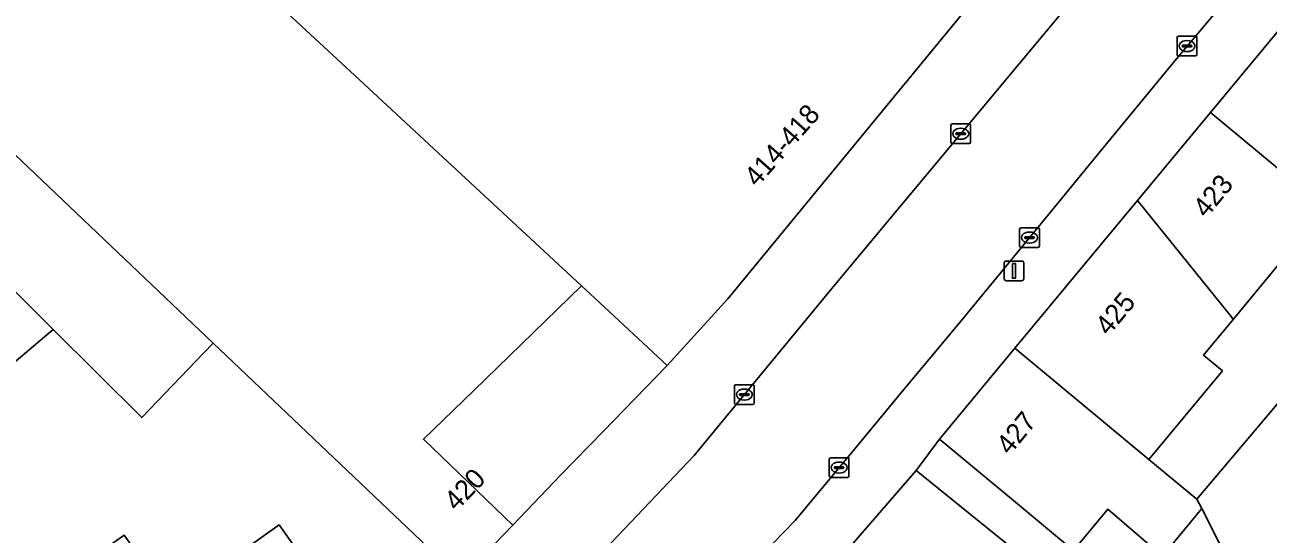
# Model space of a CAD drawing. Extents: x 159217 to 160349, y 381246 to 382172.
# Drawn here: x 159819.6 to 159882.6, y 381509.6 to 381535.4 of the extents above; entities that cross this region are included whole.
import ezdxf

# ---------------------------------------------------------------- set-up
doc = ezdxf.new("R2010")
doc.units = 0
for name, color, linetype in [('IMGEO_Erf', 7, 'Continuous'), ('IMGEO_Kolk', 7, 'Continuous'), ('IMGEO_Lichtmast', 7, 'Continuous'), ('IMGEO_Pand', 7, 'Continuous'), ('IMGEO_Pand_nummerreeks', 7, 'Continuous'), ('IMGEO_Rijbaan_lokaal_open', 7, 'Continuous'), ('IMGEO_Voetpad_open', 7, 'Continuous')]:
    doc.layers.add(name, color=color, linetype=linetype)

msp = doc.modelspace()

# ---------------------------------------------------------------- linework, layer by layer
at = {"layer": 'IMGEO_Erf'}
for points in [[(159885.498, 381526.09), (159880.862, 381520.485), (159879.368, 381518.678), (159880.323, 381517.886), (159876.597, 381513.395), (159877.849, 381512.356), (159879.03, 381511.385), (159883.47, 381516.635)], [(159841.734, 381507.351), (159829.156, 381519.292), (159828.692, 381518.809), (159825.534, 381515.522), (159821.044, 381519.989), (159816.282, 381515.968), (159816.908, 381515.243), (159811.919, 381510.275), (159802.263, 381500.661)], [(159882.234, 381505.036), (159879.271, 381510.908), (159877.278, 381508.506), (159874.506, 381510.875), (159872.77, 381508.782), (159869.822, 381511.227), (159865.974, 381514.42), (159864.787, 381512.841), (159868.678, 381509.701), (159872.087, 381506.951)], [(159827.04, 381506.2), (159832.498, 381510.08), (159834.168, 381507.731)]]:
    msp.add_lwpolyline(points, dxfattribs=at)
msp.add_lwpolyline([(159852.177, 381518.166), (159848.51, 381521.565), (159847.835, 381522.19), (159842.354, 381516.877), (159839.82, 381514.42), (159844.346, 381510.071), (159846.789, 381512.616), (159848.924, 381514.815)], close=True, dxfattribs=at)
at = {"layer": 'IMGEO_Kolk'}
for p, q in [((159878.024, 381533.919), (159878.024, 381534.771)), ((159878.099, 381534.845), (159878.951, 381534.845)), ((159878.283, 381534.339), (159878.283, 381534.351)), ((159878.721, 381534.302), (159878.323, 381534.302)), ((159878.326, 381534.388), (159878.724, 381534.388)), ((159878.512, 381534.625), (159878.537, 381534.625)), ((159878.767, 381534.351), (159878.767, 381534.339)), ((159879.025, 381534.771), (159879.025, 381533.919)), ((159878.951, 381533.845), (159878.099, 381533.845)), ((159878.535, 381534.065), (159878.51, 381534.065)), ((159866.555, 381529.479), (159866.555, 381530.331)), ((159866.63, 381530.405), (159867.482, 381530.405)), ((159866.814, 381529.899), (159866.814, 381529.911)), ((159867.252, 381529.862), (159866.854, 381529.862)), ((159866.857, 381529.948), (159867.255, 381529.948)), ((159867.043, 381530.185), (159867.068, 381530.185)), ((159867.298, 381529.911), (159867.298, 381529.899)), ((159867.556, 381530.331), (159867.556, 381529.479)), ((159867.482, 381529.405), (159866.63, 381529.405)), ((159867.066, 381529.625), (159867.041, 381529.625)), ((159870.041, 381524.215), (159870.041, 381525.067)), ((159870.116, 381525.141), (159870.968, 381525.141)), ((159870.529, 381524.921), (159870.554, 381524.921)), ((159871.042, 381525.067), (159871.042, 381524.215)), ((159870.3, 381524.635), (159870.3, 381524.647)), ((159870.738, 381524.598), (159870.34, 381524.598)), ((159870.343, 381524.684), (159870.741, 381524.684)), ((159870.552, 381524.361), (159870.527, 381524.361)), ((159870.784, 381524.647), (159870.784, 381524.635)), ((159870.968, 381524.141), (159870.116, 381524.141)), ((159855.584, 381516.26), (159855.584, 381517.112)), ((159855.659, 381517.186), (159856.511, 381517.186)), ((159855.843, 381516.68), (159855.843, 381516.692)), ((159856.281, 381516.643), (159855.883, 381516.643)), ((159855.886, 381516.729), (159856.284, 381516.729)), ((159856.072, 381516.966), (159856.097, 381516.966)), ((159856.327, 381516.692), (159856.327, 381516.68)), ((159856.585, 381517.112), (159856.585, 381516.26)), ((159856.511, 381516.186), (159855.659, 381516.186)), ((159856.095, 381516.406), (159856.07, 381516.406)), ((159860.464, 381513.488), (159861.316, 381513.488)), ((159860.389, 381512.562), (159860.389, 381513.414)), ((159860.648, 381512.982), (159860.648, 381512.994)), ((159861.086, 381512.945), (159860.688, 381512.945)), ((159860.691, 381513.031), (159861.089, 381513.031)), ((159860.877, 381513.268), (159860.902, 381513.268)), ((159861.132, 381512.994), (159861.132, 381512.982)), ((159861.39, 381513.414), (159861.39, 381512.562)), ((159861.316, 381512.488), (159860.464, 381512.488)), ((159860.9, 381512.708), (159860.875, 381512.708))]:
    msp.add_line(p, q, dxfattribs=at)
for points in [[(159878.024, 381533.919), (159878.024, 381534.771)], [(159878.099, 381534.845), (159878.951, 381534.845)], [(159879.025, 381534.771), (159879.025, 381533.919)], [(159878.951, 381533.845), (159878.099, 381533.845)], [(159866.555, 381529.479), (159866.555, 381530.331)], [(159866.63, 381530.405), (159867.482, 381530.405)], [(159867.556, 381530.331), (159867.556, 381529.479)], [(159867.482, 381529.405), (159866.63, 381529.405)], [(159870.041, 381524.215), (159870.041, 381525.067)], [(159870.116, 381525.141), (159870.968, 381525.141)], [(159871.042, 381525.067), (159871.042, 381524.215)], [(159870.968, 381524.141), (159870.116, 381524.141)], [(159855.584, 381516.26), (159855.584, 381517.112)], [(159855.659, 381517.186), (159856.511, 381517.186)], [(159856.585, 381517.112), (159856.585, 381516.26)], [(159856.511, 381516.186), (159855.659, 381516.186)], [(159860.464, 381513.488), (159861.316, 381513.488)], [(159860.389, 381512.562), (159860.389, 381513.414)], [(159861.39, 381513.414), (159861.39, 381512.562)], [(159861.316, 381512.488), (159860.464, 381512.488)]]:
    msp.add_lwpolyline(points, dxfattribs=at)
for centre, radius, start, end in [((159878.101, 381534.769), 0.0765, 91.55205, 178.44795), ((159878.101, 381534.769), 0.0765, 91.55205, 178.44795), ((159878.323, 381534.348), 0.0403, 85.87752, 175.75265), ((159878.32, 381534.338), 0.0366, 178.93798, 274.71019), ((159878.724, 381534.345), 0.043, 264.86636, 352.45326), ((159878.728, 381534.35), 0.0386, 1.73085, 96.63898), ((159878.949, 381534.769), 0.0765, 1.55205, 88.44795), ((159878.949, 381534.769), 0.0765, 1.55205, 88.44795), ((159878.101, 381533.921), 0.0765, 181.55205, 268.44795), ((159878.101, 381533.921), 0.0765, 181.55205, 268.44795), ((159878.949, 381533.921), 0.0765, 271.55205, 358.44795), ((159878.949, 381533.921), 0.0765, 271.55205, 358.44795), ((159866.632, 381530.329), 0.0765, 91.55205, 178.44795), ((159866.632, 381530.329), 0.0765, 91.55205, 178.44795), ((159866.854, 381529.908), 0.0403, 85.87752, 175.75265), ((159866.851, 381529.898), 0.0366, 178.93798, 274.71019), ((159867.255, 381529.905), 0.043, 264.86636, 352.45326), ((159867.259, 381529.91), 0.0386, 1.73085, 96.63898), ((159867.48, 381530.329), 0.0765, 1.55205, 88.44795), ((159867.48, 381530.329), 0.0765, 1.55205, 88.44795), ((159866.632, 381529.481), 0.0765, 181.55205, 268.44795), ((159866.632, 381529.481), 0.0765, 181.55205, 268.44795), ((159867.48, 381529.481), 0.0765, 271.55205, 358.44795), ((159867.48, 381529.481), 0.0765, 271.55205, 358.44795), ((159870.118, 381525.065), 0.0765, 91.55205, 178.44795), ((159870.118, 381525.065), 0.0765, 91.55205, 178.44795), ((159870.966, 381525.065), 0.0765, 1.55205, 88.44795), ((159870.966, 381525.065), 0.0765, 1.55205, 88.44795), ((159870.118, 381524.217), 0.0765, 181.55205, 268.44795), ((159870.118, 381524.217), 0.0765, 181.55205, 268.44795), ((159870.34, 381524.644), 0.0403, 85.87752, 175.75265), ((159870.337, 381524.634), 0.0366, 178.93798, 274.71019), ((159870.741, 381524.641), 0.043, 264.86636, 352.45326), ((159870.745, 381524.646), 0.0386, 1.73085, 96.63898), ((159870.966, 381524.217), 0.0765, 271.55205, 358.44795), ((159870.966, 381524.217), 0.0765, 271.55205, 358.44795), ((159855.661, 381517.11), 0.0765, 91.55205, 178.44795), ((159855.661, 381517.11), 0.0765, 91.55205, 178.44795), ((159855.883, 381516.689), 0.0403, 85.87752, 175.75265), ((159855.88, 381516.679), 0.0366, 178.93798, 274.71019), ((159856.284, 381516.686), 0.043, 264.86636, 352.45326), ((159856.288, 381516.691), 0.0386, 1.73085, 96.63898), ((159856.509, 381517.11), 0.0765, 1.55205, 88.44795), ((159856.509, 381517.11), 0.0765, 1.55205, 88.44795), ((159855.661, 381516.262), 0.0765, 181.55205, 268.44795), ((159855.661, 381516.262), 0.0765, 181.55205, 268.44795), ((159856.509, 381516.262), 0.0765, 271.55205, 358.44795), ((159856.509, 381516.262), 0.0765, 271.55205, 358.44795), ((159860.466, 381513.412), 0.0765, 91.55205, 178.44795), ((159860.466, 381513.412), 0.0765, 91.55205, 178.44795), ((159861.314, 381513.412), 0.0765, 1.55205, 88.44795), ((159861.314, 381513.412), 0.0765, 1.55205, 88.44795), ((159860.688, 381512.991), 0.0403, 85.87752, 175.75265), ((159860.685, 381512.981), 0.0366, 178.93798, 274.71019), ((159861.089, 381512.988), 0.043, 264.86636, 352.45326), ((159861.093, 381512.993), 0.0386, 1.73085, 96.63898), ((159860.466, 381512.564), 0.0765, 181.55205, 268.44795), ((159860.466, 381512.564), 0.0765, 181.55205, 268.44795), ((159861.314, 381512.564), 0.0765, 271.55205, 358.44795), ((159861.314, 381512.564), 0.0765, 271.55205, 358.44795)]:
    msp.add_arc(centre, radius, start, end, dxfattribs=at)
for centre, major_axis, ratio, start_param, end_param in [((159878.511, 381534.345), (-0.387, 0.002), 0.722429, 4.712389, 7.853982), ((159878.536, 381534.345), (-0.39, 0.002), 0.717154, 1.570796, 4.712389), ((159867.042, 381529.905), (-0.387, 0.002), 0.722429, 4.712389, 7.853982), ((159867.067, 381529.905), (-0.39, 0.002), 0.717154, 1.570796, 4.712389), ((159870.528, 381524.641), (-0.387, 0.002), 0.722429, 4.712389, 7.853982), ((159870.553, 381524.641), (-0.39, 0.002), 0.717154, 1.570796, 4.712389), ((159856.071, 381516.686), (-0.387, 0.002), 0.722429, 4.712389, 7.853982), ((159856.096, 381516.686), (-0.39, 0.002), 0.717154, 1.570796, 4.712389), ((159860.876, 381512.988), (-0.387, 0.002), 0.722429, 4.712389, 7.853982), ((159860.901, 381512.988), (-0.39, 0.002), 0.717154, 1.570796, 4.712389)]:
    msp.add_ellipse(centre, major_axis=major_axis, ratio=ratio, start_param=start_param, end_param=end_param, dxfattribs=at)
at = {"layer": 'IMGEO_Lichtmast'}
for p, q in [((159869.257, 381522.554), (159869.257, 381523.354)), ((159869.257, 381523.354), (159869.257, 381522.554)), ((159869.357, 381523.454), (159870.147, 381523.454)), ((159870.147, 381523.454), (159869.357, 381523.454)), ((159870.247, 381523.354), (159870.247, 381522.554)), ((159870.247, 381522.554), (159870.247, 381523.354)), ((159870.147, 381522.454), (159869.357, 381522.454)), ((159869.357, 381522.454), (159870.147, 381522.454))]:
    msp.add_line(p, q, dxfattribs=at)
msp.add_lwpolyline([(159869.677, 381523.329), (159869.827, 381523.329), (159869.827, 381522.579), (159869.677, 381522.579), (159869.677, 381523.329)], dxfattribs=at)
for centre, start, end in [((159869.357, 381523.354), 90, 180), ((159869.357, 381523.354), 90, 180), ((159870.147, 381523.354), 0, 90), ((159870.147, 381523.354), 360, 90), ((159869.357, 381522.554), 180, 270), ((159869.357, 381522.554), 180, 270), ((159870.147, 381522.554), 270, 0), ((159870.147, 381522.554), 270, 0)]:
    msp.add_arc(centre, 0.1, start, end, dxfattribs=at)
at = {"layer": 'IMGEO_Pand'}
msp.add_lwpolyline([(159869.124, 381540.774), (159844.752, 381563.687), (159841.359, 381560.013), (159825.528, 381542.87), (159836.336, 381532.851), (159847.835, 381522.19), (159848.51, 381521.565), (159852.177, 381518.166), (159855.252, 381521.539), (159869.206, 381538.504)], dxfattribs=at)
for points in [[(159825.528, 381542.87), (159815.621, 381532.143), (159829.156, 381519.292), (159841.734, 381507.351), (159842.053, 381507.683), (159844.346, 381510.071), (159839.82, 381514.42), (159842.354, 381516.877), (159847.835, 381522.19), (159836.336, 381532.851)], [(159891.889, 381526.486), (159889.163, 381530.521), (159889.004, 381530.653), (159883.341, 381535.352), (159879.711, 381530.976), (159885.373, 381526.277), (159885.498, 381526.09), (159887.237, 381523.485), (159888.274, 381521.932)], [(159815.621, 381532.143), (159812.367, 381528.62), (159821.044, 381519.989), (159825.534, 381515.522), (159828.692, 381518.809), (159829.156, 381519.292)], [(159880.862, 381520.485), (159885.498, 381526.09), (159885.373, 381526.277), (159879.711, 381530.976), (159876.008, 381526.514), (159880.755, 381520.642)], [(159821.044, 381519.989), (159812.367, 381528.62), (159808.747, 381524.699), (159816.282, 381515.968)], [(159880.862, 381520.485), (159880.755, 381520.642), (159876.008, 381526.514), (159869.802, 381519.033), (159876.597, 381513.395), (159880.323, 381517.886), (159879.368, 381518.678)], [(159869.802, 381519.033), (159865.974, 381514.42), (159869.822, 381511.227), (159872.77, 381508.782), (159874.506, 381510.875), (159877.278, 381508.506), (159879.271, 381510.908), (159879.03, 381511.385), (159877.849, 381512.356), (159876.597, 381513.395)], [(159887.874, 381510.03), (159886.376, 381512.276), (159883.47, 381516.635), (159879.03, 381511.385), (159879.271, 381510.908), (159882.234, 381505.036), (159883.166, 381503.284), (159884.224, 381501.893), (159890.204, 381506.535)], [(159872.087, 381506.951), (159868.678, 381509.701), (159864.787, 381512.841), (159860.517, 381507.905), (159864.419, 381504.779), (159867.114, 381502.621), (159866.966, 381502.45), (159869.711, 381500.18), (159869.929, 381500), (159870.671, 381500.859), (159871.913, 381502.296), (159869.709, 381504.203)], [(159822.235, 381507.85), (159827.896, 381500), (159829.328, 381498.013), (159832.06, 381500), (159836.436, 381503.183), (159837.066, 381503.655), (159834.168, 381507.731), (159832.498, 381510.08), (159827.04, 381506.2), (159824.648, 381509.565)]]:
    msp.add_lwpolyline(points, close=True, dxfattribs=at)
at = {"layer": 'IMGEO_Rijbaan_lokaal_open'}
for points in [[(159852.476, 381503.945), (159858.653, 381510.302), (159861.681, 381513.94), (159864.009, 381516.737), (159866.993, 381520.322), (159871.369, 381525.65), (159873.971, 381528.818), (159877.985, 381533.705), (159885.307, 381542.394)], [(159872.735, 381536.717), (159861.86, 381523.669), (159860.521, 381522.062), (159853.538, 381513.604), (159848.394, 381508.173)]]:
    msp.add_lwpolyline(points, dxfattribs=at)
at = {"layer": 'IMGEO_Voetpad_open'}
for points in [[(159860.517, 381507.905), (159864.787, 381512.841), (159865.974, 381514.42), (159869.802, 381519.033), (159876.008, 381526.514), (159879.711, 381530.976), (159883.341, 381535.352), (159887.093, 381539.873), (159889.378, 381541.471), (159930.356, 381573.305), (159933.502, 381574.549), (159949.504, 381581.701)], [(159886.028, 381543.216), (159885.307, 381542.394), (159877.985, 381533.705), (159873.971, 381528.818), (159871.369, 381525.65), (159866.993, 381520.322), (159864.009, 381516.737), (159861.681, 381513.94), (159858.653, 381510.302), (159852.476, 381503.945)], [(159869.206, 381538.504), (159855.252, 381521.539), (159852.177, 381518.166), (159848.924, 381514.815), (159846.789, 381512.616), (159844.346, 381510.071), (159842.053, 381507.683), (159841.734, 381507.351), (159839.902, 381505.617), (159839.744, 381505.468), (159837.066, 381503.655), (159836.436, 381503.183), (159832.06, 381500), (159829.328, 381498.013), (159823.713, 381493.928), (159818.579, 381490.194), (159817.956, 381489.745), (159815.615, 381488.127), (159814.734, 381487.519), (159806.144, 381481.325), (159805.174, 381480.604), (159800.034, 381476.898), (159796.728, 381474.339)], [(159830.472, 381494.77), (159834.595, 381497.652), (159837.953, 381500), (159838.633, 381500.471), (159841.86, 381502.709), (159842.416, 381503.135), (159844.347, 381504.612), (159847.98, 381507.736), (159848.394, 381508.173), (159853.538, 381513.604), (159860.521, 381522.062), (159861.86, 381523.669), (159872.735, 381536.717)]]:
    msp.add_lwpolyline(points, dxfattribs=at)

# ---------------------------------------------------------------- texts
at = {"layer": 'IMGEO_Pand_nummerreeks'}
for s, rotation, p in [('414-418', 48.64412, (159856.734, 381527.157)), ('423', 50.31664, (159879.503, 381525.59)), ('425', 50.31881, (159874.549, 381519.619)), ('427', 50.31142, (159869.532, 381513.572)), ('420', 46.16894, (159841.491, 381510.737))]:
    msp.add_text(s, height=1, rotation=rotation, dxfattribs=at).set_placement(p)

doc.saveas('drawing.dxf')
